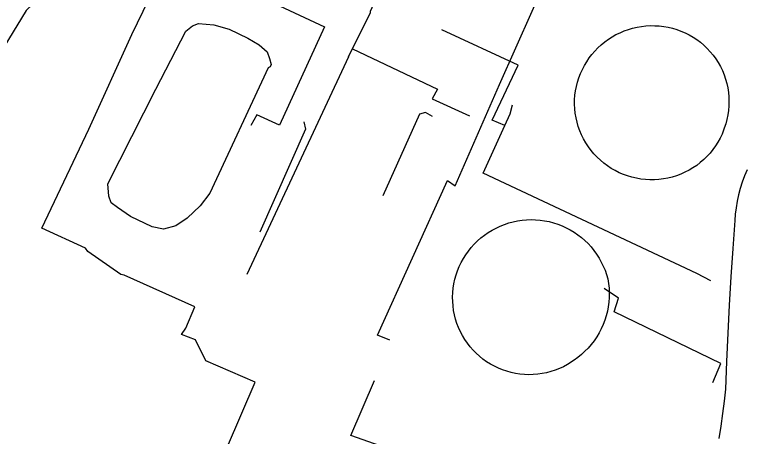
# Model space of a CAD drawing. Extents: x 3704301 to 3742427, y 506229 to 532009.
# Drawn here: x 3721668 to 3722237, y 525175 to 525503 of the extents above; entities that cross this region are included whole.
import ezdxf

# ---------------------------------------------------------------- set-up
doc = ezdxf.new("R2010")
doc.units = 0
for name, color, linetype in [('V-DOMW-TANK', 7, 'Continuous'), ('V-ROAD-CNTR', 7, 'Continuous'), ('V-TOPO-SHOR', 7, 'Continuous'), ('V-UTIL-LINE', 7, 'Continuous')]:
    doc.layers.add(name, color=color, linetype=linetype)

msp = doc.modelspace()

# ---------------------------------------------------------------- linework, layer by layer
at = {"layer": 'V-DOMW-TANK'}
for points in [[(3722223.52, 525442.75), (3722223.85, 525439.24), (3722223.97, 525435.72), (3722223.88, 525432.2), (3722223.58, 525428.69), (3722223.07, 525425.2), (3722222.36, 525421.75), (3722221.44, 525418.35), (3722220.32, 525415.01), (3722218.62, 525410.29), (3722217.09, 525407.11), (3722215.37, 525404.02), (3722213.48, 525401.04), (3722211.42, 525398.18), (3722209.19, 525395.44), (3722206.81, 525392.84), (3722204.27, 525390.38), (3722201.6, 525388.08), (3722198.8, 525385.94), (3722195.87, 525383.96), (3722192.84, 525382.17), (3722189.7, 525380.55), (3722186.48, 525379.12), (3722183.17, 525377.88), (3722179.8, 525376.84), (3722176.37, 525375.99), (3722172.9, 525375.35), (3722169.4, 525374.92), (3722165.88, 525374.69), (3722162.35, 525374.67), (3722158.83, 525374.85), (3722155.32, 525375.24), (3722151.84, 525375.84), (3722148.41, 525376.64), (3722145.02, 525377.65), (3722141.7, 525378.84), (3722138.46, 525380.23), (3722135.31, 525381.81), (3722132.25, 525383.57), (3722129.3, 525385.51), (3722126.47, 525387.62), (3722123.77, 525389.89), (3722121.21, 525392.32), (3722118.79, 525394.89), (3722116.53, 525397.6), (3722114.43, 525400.44), (3722112.5, 525403.39), (3722110.75, 525406.45), (3722109.18, 525409.62), (3722107.8, 525412.86), (3722106.62, 525416.19), (3722105.63, 525419.57), (3722104.84, 525423.02), (3722104.26, 525426.49), (3722103.88, 525430), (3722103.7, 525433.53), (3722103.74, 525437.06), (3722104.01, 525440.53), (3722104.48, 525443.99), (3722105.15, 525447.41), (3722106.01, 525450.79), (3722107.07, 525454.11), (3722108.32, 525457.37), (3722109.75, 525460.54), (3722111.36, 525463.64), (3722113.15, 525466.63), (3722115.11, 525469.52), (3722117.23, 525472.29), (3722119.5, 525474.93), (3722121.92, 525477.44), (3722124.49, 525479.8), (3722127.18, 525482.01), (3722130, 525484.07), (3722132.93, 525485.96), (3722135.96, 525487.67), (3722139.09, 525489.21), (3722142.31, 525490.57), (3722145.59, 525491.74), (3722148.94, 525492.72), (3722152.33, 525493.51), (3722155.77, 525494.1), (3722159.24, 525494.49), (3722162.72, 525494.68), (3722166.21, 525494.67), (3722169.69, 525494.45), (3722173.15, 525494.05), (3722176.58, 525493.44), (3722179.98, 525492.64), (3722183.32, 525491.64), (3722186.59, 525490.45), (3722189.8, 525489.07), (3722192.92, 525487.52), (3722195.95, 525485.78), (3722198.88, 525483.84), (3722201.7, 525481.73), (3722204.39, 525479.45), (3722206.94, 525477.02), (3722209.33, 525474.43), (3722211.57, 525471.71), (3722213.65, 525468.87), (3722215.55, 525465.9)], [(3722215.55, 525465.9), (3722217.27, 525462.83), (3722218.81, 525459.65), (3722220.15, 525456.4), (3722221.29, 525453.07), (3722222.24, 525449.67), (3722222.99, 525446.23), (3722223.52, 525442.75)], [(3722106.2, 525331.94), (3722108.99, 525329.78), (3722111.66, 525327.46), (3722114.19, 525325), (3722116.57, 525322.4), (3722118.8, 525319.65), (3722120.87, 525316.79), (3722122.77, 525313.81), (3722126.04, 525307.56), (3722127.4, 525304.29), (3722128.58, 525300.96), (3722129.56, 525297.57), (3722130.15, 525293.99), (3722130.53, 525290.38), (3722130.7, 525286.76), (3722130.66, 525283.13), (3722130.41, 525279.51), (3722129.94, 525275.91), (3722129.26, 525272.34), (3722128.38, 525268.82), (3722127.28, 525265.36), (3722125.99, 525261.97), (3722124.5, 525258.66), (3722122.82, 525255.45), (3722120.95, 525252.34), (3722118.91, 525249.35), (3722116.69, 525246.48), (3722114.31, 525243.75), (3722111.77, 525241.17), (3722109.09, 525238.74), (3722106.27, 525236.48), (3722103.32, 525234.39), (3722098.08, 525230.8), (3722095, 525229.16), (3722091.83, 525227.71), (3722088.58, 525226.44), (3722085.26, 525225.36), (3722081.89, 525224.48), (3722078.47, 525223.8), (3722075.02, 525223.32), (3722071.54, 525223.04), (3722068.06, 525222.96), (3722064.57, 525223.09), (3722061.1, 525223.42), (3722057.65, 525223.95), (3722054.25, 525224.69), (3722050.88, 525225.61), (3722047.58, 525226.74), (3722044.35, 525228.05), (3722041.21, 525229.55), (3722038.15, 525231.23), (3722035.2, 525233.09), (3722032.36, 525235.11), (3722029.65, 525237.3), (3722027.06, 525239.65), (3722024.62, 525242.13), (3722022.33, 525244.76), (3722020.2, 525247.52), (3722018.22, 525250.39), (3722016.42, 525253.38), (3722014.8, 525256.46), (3722013.36, 525259.64), (3722012.11, 525262.89), (3722011.05, 525266.22), (3722010.18, 525269.59), (3722009.52, 525273.02), (3722009.05, 525276.47), (3722008.78, 525279.95), (3722008.73, 525283.43), (3722008.87, 525286.92), (3722009.21, 525290.39), (3722009.76, 525293.83), (3722010.51, 525297.23), (3722011.45, 525300.59), (3722012.59, 525303.89), (3722013.92, 525307.11), (3722015.44, 525310.25), (3722017.14, 525313.35), (3722019.01, 525316.34), (3722021.06, 525319.22), (3722023.26, 525321.98), (3722025.62, 525324.61), (3722028.13, 525327.1), (3722030.78, 525329.44), (3722033.56, 525331.62), (3722036.46, 525333.64), (3722039.46, 525335.49), (3722042.58, 525337.16), (3722045.78, 525338.65), (3722049.06, 525339.96), (3722052.42, 525341.07), (3722055.83, 525341.99), (3722059.28, 525342.71), (3722062.78, 525343.23), (3722066.29, 525343.56), (3722069.83, 525343.67), (3722073.36, 525343.59), (3722076.88, 525343.3), (3722080.38, 525342.81), (3722083.84, 525342.12), (3722087.26, 525341.23)], [(3722087.26, 525341.23), (3722090.62, 525340.14), (3722093.92, 525338.87), (3722097.13, 525337.4), (3722100.25, 525335.76), (3722103.28, 525333.93), (3722106.2, 525331.94)]]:
    msp.add_lwpolyline(points, dxfattribs=at)
at = {"layer": 'V-ROAD-CNTR'}
for points in [[(3722597.92, 525388.56), (3722470.05, 525447.91), (3722105.72, 525614.21), (3722022.62, 525638.65), (3722004.71, 525638.48), (3721992.62, 525637.34), (3721960.26, 525632.59), (3721731.88, 525548.71), (3721699.67, 525528.83), (3721676.47, 525506.38), (3721648.79, 525461.23), (3721480.22, 525109.25), (3721376.43, 524887.59), (3721311.52, 524763.21), (3721244.01, 524587.8), (3721105.44, 524285.43), (3721034.99, 524145.36), (3720978.38, 523980.7), (3720860.02, 523734.52)], [(3722238.08, 525382.47), (3722236.09, 525377.72), (3722234.32, 525372.89), (3722232.77, 525367.98), (3722231.45, 525363.01), (3722230.37, 525357.98), (3722229.51, 525352.91), (3722228.9, 525347.81), (3722228.54, 525343.03), (3722226.9, 525321.14), (3722225.42, 525299.16), (3722224.11, 525277.18), (3722222.97, 525255.18), (3722222, 525233.18), (3722221.22, 525211.74), (3722220.24, 525202.4), (3722219.03, 525192.7), (3722217.64, 525183.03), (3722216.07, 525173.39)]]:
    msp.add_lwpolyline(points, dxfattribs=at)
at = {"layer": 'V-TOPO-SHOR'}
msp.add_lwpolyline([(3721864.93, 525461.92), (3721819.64, 525364.19), (3721812.01, 525354.55), (3721802, 525344.89), (3721793.13, 525338.82), (3721783.63, 525336.32), (3721774.66, 525338), (3721757.87, 525346.13), (3721747.65, 525353.16), (3721742.84, 525356.68), (3721740.98, 525362.02), (3721740.27, 525371.55), (3721777.5, 525445.33), (3721800.79, 525490.33), (3721806.1, 525494.57), (3721810.85, 525496.41), (3721822.78, 525495.37), (3721834.75, 525491.94), (3721849.14, 525484.97), (3721858.15, 525479.72), (3721864.17, 525474.43), (3721866.03, 525469.08), (3721867.28, 525464.33), (3721866.7, 525462.53), (3721864.93, 525461.92)], dxfattribs=at)
at = {"layer": 'V-UTIL-LINE'}
msp.add_line((3721927.6, 525470.38), (3721848.32, 525300.86), dxfattribs=at)
for points in [[(3721959.77, 525249.78), (3721950.29, 525253.79), (3722004.79, 525374.12), (3722010.73, 525370.07), (3722045.12, 525448.89), (3722096.16, 525563.29)], [(3721758.76, 525487.77), (3721780.6, 525532.84), (3721783.48, 525538.18), (3721788.64, 525550.03), (3721908.99, 525493.77), (3721873.99, 525417.3), (3721856.2, 525425.32), (3721851.59, 525417.02)], [(3721927.6, 525470.38), (3721944.81, 525504.82), (3721944.8, 525506), (3721955.12, 525529.12)], [(3721858.97, 525156.67), (3721833.31, 525166.98), (3721855.03, 525217.25), (3721816.53, 525233.79), (3721808.35, 525250.18), (3721797.66, 525254.31), (3721800.79, 525259.13), (3721808.03, 525275.71), (3721752.93, 525300.56), (3721750.27, 525301.05), (3721724.52, 525318.82), (3721722.89, 525321.46), (3721688.65, 525336.99), (3721725.46, 525414.04), (3721758.76, 525487.77)], [(3722049.49, 525416.94), (3722039.57, 525421.12), (3722059.67, 525463.81), (3722059.67, 525463.81), (3722000.38, 525491.36)], [(3721930.67, 525476.52), (3721996.83, 525445.34), (3721992.8, 525437.63), (3722021.85, 525424.44)], [(3722209.7, 525295.92), (3722199.02, 525301.68), (3722032.42, 525379.77), (3722049.49, 525416.94), (3722053.66, 525426.01), (3722055.33, 525433.1)], [(3721992.97, 525424.08), (3721987.63, 525426.96), (3721982.93, 525425.72), (3721954.24, 525362.3)], [(3721892.82, 525419.89), (3721894.07, 525414.01), (3721858.52, 525333.99)], [(3722211.27, 525216.95), (3722217.57, 525231.77), (3722134.55, 525271.99), (3722137.96, 525282.65), (3722126.67, 525290.17)], [(3722160.99, 525041.86), (3722179.28, 525088.06), (3722020.03, 525143.85), (3721929.45, 525175.73), (3721947.78, 525218.4)]]:
    msp.add_lwpolyline(points, dxfattribs=at)

doc.saveas('drawing.dxf')
